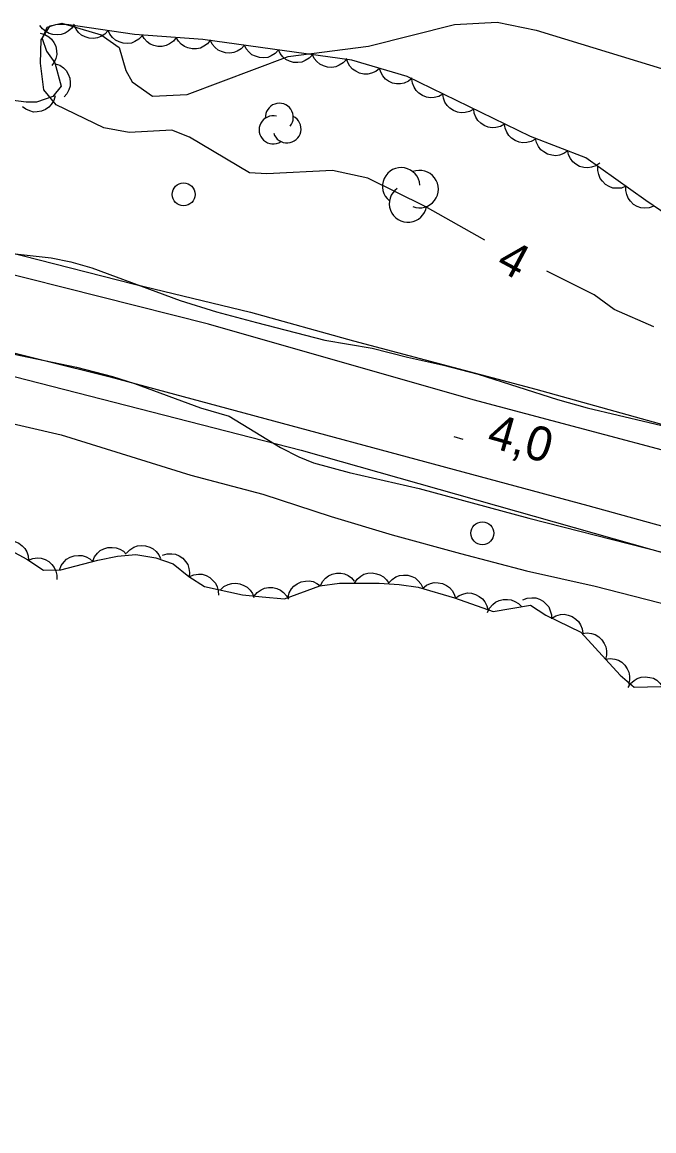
# Model space of a CAD drawing. Extents: x 336540 to 340074, y 5572036 to 5573747.
# Drawn here: x 337929.2 to 337984.4, y 5572505.5 to 5572602.4 of the extents above; entities that cross this region are included whole.
import ezdxf

# ---------------------------------------------------------------- set-up
doc = ezdxf.new("R2010")
doc.units = 0
for name, color, linetype in [('Niveau 2', 7, 'Continuous'), ('Niveau 21', 7, 'Continuous'), ('Niveau 22', 7, 'Continuous'), ('Niveau 3', 7, 'Continuous'), ('Niveau 36', 7, 'Continuous'), ('Niveau 44', 7, 'Continuous')]:
    doc.layers.add(name, color=color, linetype=linetype)

msp = doc.modelspace()

# ---------------------------------------------------------------- linework, layer by layer
at = {"layer": 'Niveau 2'}
for points in [[(337969.63, 5572583.34), (337964.41, 5572586.29), (337959.39, 5572588.75), (337956.31, 5572589.43), (337950.57, 5572589.14), (337949.04, 5572589.24), (337943.8, 5572592.35), (337942.25, 5572592.95), (337938.53, 5572592.76), (337936.3, 5572593.16), (337932.15, 5572595.16), (337931.06, 5572596.47), (337930.78, 5572598.82), (337930.84, 5572600.85), (337931.62, 5572602.07), (337932.63, 5572602.29), (337936.08, 5572601.29), (337937.65, 5572600.17), (337938.25, 5572598.18), (337938.8, 5572597.18), (337940.57, 5572595.93), (337943.61, 5572596.08), (337952.42, 5572599.4), (337959.46, 5572600.29), (337966.98, 5572602.2), (337970.7, 5572602.39), (337974.11, 5572601.69), (337985.45, 5572598.23)], [(337928.57, 5572582.16), (337931.7, 5572581.8), (337933.44, 5572581.44), (337935.27, 5572580.92), (337943, 5572578.08), (337946.18, 5572577.09), (337949.67, 5572576.14), (337955.64, 5572574.6), (337959.79, 5572573.91), (337962.86, 5572573.11), (337966.03, 5572572.43), (337969.04, 5572571.63), (337975.99, 5572569.41), (337978.58, 5572568.69), (337986.71, 5572566.76), (337992.35, 5572565.64), (337995.17, 5572564.97), (338005.99, 5572562.05), (338016.24, 5572558.87), (338025.72, 5572556.22), (338028.18, 5572555.55), (338039.95, 5572552.73)], [(337984.42, 5572575.78), (337980.95, 5572577.29), (337979.19, 5572578.57), (337975.07, 5572580.63)], [(337923.55, 5572574.39), (337933.91, 5572572.26), (337937.07, 5572571.44), (337939.01, 5572570.83), (337944.78, 5572568.69), (337947.28, 5572567.97), (337951.75, 5572565.24), (337953.36, 5572564.41), (337954.66, 5572563.88), (337957.77, 5572563.06), (337963.88, 5572561.64), (337973.47, 5572559.07), (337994.05, 5572553.82), (338006.48, 5572549.95), (338018.99, 5572546.65), (338029.24, 5572543.58), (338034.28, 5572542.35), (338041.94, 5572540.69)]]:
    msp.add_lwpolyline(points, dxfattribs=at)
at = {"layer": 'Niveau 21'}
for points in [[(337852.67, 5572595.36), (337877.92, 5572592.21), (337886.53, 5572590.79), (337896.3, 5572589.3), (337911.48, 5572586.3), (337919.32, 5572584.52), (337938.99, 5572579.49), (337949.13, 5572577.04), (337958.15, 5572574.55), (337974.09, 5572570.34), (338002.25, 5572562.48), (338019.76, 5572557.7), (338045.15, 5572550.46), (338072.57, 5572543.02), (338093.43, 5572537.04), (338106.61, 5572533.4)], [(338210.81, 5572505.65), (338121.36, 5572527.18), (338108.36, 5572530.69), (337996.68, 5572561.95), (337968.61, 5572569.39), (337945.48, 5572576), (337926.49, 5572580.78), (337907.72, 5572584.55), (337885.39, 5572588.48), (337861.37, 5572592.2), (337856.01, 5572592.59)], [(337718.4, 5572591.92), (337765.14, 5572590.89), (337804.96, 5572589.57), (337824.13, 5572588.53), (337849.6, 5572586.58), (337868.45, 5572584.69), (337881.74, 5572582.9), (337902.53, 5572579.22), (337918.92, 5572575.87), (337936.88, 5572571.39), (337978.65, 5572560.16), (338042.36, 5572542.58), (338110.03, 5572523.64), (338143.89, 5572514.94), (338182.77, 5572505.53)], [(337711.5, 5572590.18), (337758.99, 5572589.08), (337776.73, 5572588.81), (337827.41, 5572586.99), (337834.4, 5572586.55), (337856.72, 5572584.32), (337865.01, 5572583.33), (337889.61, 5572579.82), (337897.73, 5572578.58), (337904.3, 5572577.39), (337909.38, 5572576.27), (337913.22, 5572575.33), (337953.56, 5572564.99), (337985.99, 5572555.83), (338005.65, 5572550.63), (338020.57, 5572546.33), (338038.55, 5572541.67), (338052.73, 5572537.82), (338066.82, 5572533.68), (338093.77, 5572526.25), (338106.41, 5572522.23)]]:
    msp.add_lwpolyline(points, dxfattribs=at)
at = {"layer": 'Niveau 22'}
for points in [[(337926.63, 5572567.7), (337932.57, 5572566.33), (337943.93, 5572562.82), (337950.23, 5572561.16), (337956.19, 5572559.2), (337961.54, 5572557.59), (337967.51, 5572555.97), (337973.27, 5572554.45), (337979.29, 5572553.13)], [(337979.29, 5572553.13), (337984.85, 5572551.68), (337996.08, 5572549), (338001.51, 5572547.61), (338012.66, 5572544.47), (338018.53, 5572543.04), (338030.52, 5572539.84), (338042.02, 5572536.25)]]:
    msp.add_lwpolyline(points, dxfattribs=at)
at = {"layer": 'Niveau 3'}
msp.add_line((337966.92, 5572566.18), (337967.7, 5572565.95), dxfattribs=at)
at = {"layer": 'Niveau 36'}
for centre in [(337943.289, 5572587.341), (337969.419, 5572557.741)]:
    msp.add_circle(centre, 1, dxfattribs=at)
at = {"layer": 'Niveau 44'}
for points in [[(337987.48, 5572584.26), (337983.72, 5572586.8), (337978.48, 5572590.54), (337973.62, 5572592.39), (337962.83, 5572597.63), (337958, 5572599.07), (337944.96, 5572600.89), (337939, 5572601.31), (337933.05, 5572602.2), (337932.08, 5572602.16), (337931.33, 5572601.93), (337930.91, 5572600.95), (337931.31, 5572599.85), (337932.04, 5572598.85), (337932.59, 5572596.81), (337931.86, 5572595.89), (337930.43, 5572595.41), (337929.52, 5572595.4), (337923.25, 5572596.22)], [(337933.73, 5572602.23), (337933.51, 5572601.87), (337933.2, 5572601.6), (337932.93, 5572601.42), (337932.59, 5572601.32), (337932.23, 5572601.27), (337931.85, 5572601.32), (337931.53, 5572601.39), (337931.23, 5572601.57), (337930.95, 5572601.81), (337930.73, 5572602.1)], [(337936.69, 5572601.66), (337936.41, 5572601.35), (337936.06, 5572601.14), (337935.75, 5572601.01), (337935.4, 5572600.97), (337935.03, 5572601), (337934.67, 5572601.12), (337934.37, 5572601.25), (337934.11, 5572601.49), (337933.88, 5572601.77), (337933.72, 5572602.1)], [(337930.74, 5572601.42), (337931.14, 5572601.32), (337931.49, 5572601.11), (337931.75, 5572600.9), (337931.95, 5572600.61), (337932.11, 5572600.28), (337932.18, 5572599.9), (337932.2, 5572599.58), (337932.12, 5572599.23), (337931.98, 5572598.89), (337931.76, 5572598.6)], [(337939.66, 5572601.21), (337939.37, 5572600.9), (337939.02, 5572600.7), (337938.72, 5572600.57), (337938.37, 5572600.53), (337938, 5572600.55), (337937.64, 5572600.67), (337937.34, 5572600.81), (337937.08, 5572601.04), (337936.84, 5572601.33), (337936.69, 5572601.66)], [(337942.65, 5572601.05), (337942.4, 5572600.72), (337942.06, 5572600.49), (337941.77, 5572600.34), (337941.42, 5572600.27), (337941.05, 5572600.27), (337940.68, 5572600.36), (337940.38, 5572600.47), (337940.1, 5572600.68), (337939.84, 5572600.95), (337939.66, 5572601.26)], [(337945.65, 5572600.84), (337945.39, 5572600.51), (337945.06, 5572600.28), (337944.76, 5572600.13), (337944.42, 5572600.06), (337944.05, 5572600.06), (337943.67, 5572600.15), (337943.37, 5572600.26), (337943.09, 5572600.47), (337942.83, 5572600.74), (337942.65, 5572601.05)], [(337948.61, 5572600.38), (337948.33, 5572600.07), (337947.98, 5572599.86), (337947.68, 5572599.73), (337947.33, 5572599.69), (337946.96, 5572599.71), (337946.6, 5572599.82), (337946.3, 5572599.95), (337946.04, 5572600.18), (337945.8, 5572600.47), (337945.64, 5572600.79)], [(337951.58, 5572599.97), (337951.3, 5572599.66), (337950.96, 5572599.45), (337950.65, 5572599.31), (337950.3, 5572599.27), (337949.93, 5572599.29), (337949.57, 5572599.41), (337949.27, 5572599.54), (337949.01, 5572599.77), (337948.77, 5572600.06), (337948.61, 5572600.38)], [(337954.56, 5572599.55), (337954.28, 5572599.24), (337953.93, 5572599.03), (337953.62, 5572598.9), (337953.28, 5572598.86), (337952.91, 5572598.88), (337952.54, 5572598.99), (337952.24, 5572599.12), (337951.98, 5572599.36), (337951.74, 5572599.64), (337951.58, 5572599.97)], [(337957.53, 5572599.14), (337957.25, 5572598.83), (337956.9, 5572598.62), (337956.6, 5572598.48), (337956.25, 5572598.44), (337955.88, 5572598.46), (337955.51, 5572598.58), (337955.21, 5572598.71), (337954.95, 5572598.94), (337954.71, 5572599.23), (337954.56, 5572599.55)], [(337960.42, 5572598.35), (337960.09, 5572598.08), (337959.72, 5572597.93), (337959.4, 5572597.85), (337959.05, 5572597.86), (337958.68, 5572597.93), (337958.34, 5572598.1), (337958.07, 5572598.27), (337957.84, 5572598.54), (337957.65, 5572598.86), (337957.54, 5572599.21)], [(337932.06, 5572598.76), (337932.46, 5572598.63), (337932.79, 5572598.39), (337933.03, 5572598.16), (337933.2, 5572597.86), (337933.33, 5572597.51), (337933.37, 5572597.13), (337933.36, 5572596.8), (337933.25, 5572596.47), (337933.08, 5572596.14), (337932.84, 5572595.87)], [(337963.29, 5572597.49), (337962.97, 5572597.23), (337962.59, 5572597.07), (337962.27, 5572596.99), (337961.92, 5572597), (337961.56, 5572597.07), (337961.22, 5572597.24), (337960.94, 5572597.42), (337960.71, 5572597.69), (337960.53, 5572598.01), (337960.42, 5572598.35)], [(337965.96, 5572596.11), (337965.6, 5572595.9), (337965.2, 5572595.81), (337964.88, 5572595.78), (337964.53, 5572595.84), (337964.19, 5572595.98), (337963.87, 5572596.2), (337963.63, 5572596.41), (337963.45, 5572596.72), (337963.31, 5572597.06), (337963.26, 5572597.42)], [(337968.66, 5572594.8), (337968.3, 5572594.59), (337967.9, 5572594.5), (337967.57, 5572594.47), (337967.23, 5572594.53), (337966.88, 5572594.67), (337966.57, 5572594.89), (337966.33, 5572595.1), (337966.15, 5572595.41), (337966.01, 5572595.75), (337965.96, 5572596.11)], [(337932.05, 5572595.95), (337931.93, 5572595.55), (337931.72, 5572595.21), (337931.5, 5572594.95), (337931.21, 5572594.76), (337930.87, 5572594.61), (337930.49, 5572594.55), (337930.17, 5572594.54), (337929.83, 5572594.63), (337929.49, 5572594.78), (337929.2, 5572595)], [(337971.36, 5572593.49), (337971, 5572593.28), (337970.6, 5572593.19), (337970.27, 5572593.16), (337969.93, 5572593.22), (337969.58, 5572593.35), (337969.27, 5572593.58), (337969.03, 5572593.79), (337968.85, 5572594.1), (337968.71, 5572594.44), (337968.66, 5572594.8)], [(337974.06, 5572592.18), (337973.7, 5572591.97), (337973.3, 5572591.88), (337972.97, 5572591.84), (337972.63, 5572591.91), (337972.28, 5572592.04), (337971.97, 5572592.27), (337971.73, 5572592.48), (337971.55, 5572592.79), (337971.41, 5572593.13), (337971.36, 5572593.49)], [(337976.88, 5572591.15), (337976.54, 5572590.91), (337976.15, 5572590.78), (337975.83, 5572590.72), (337975.48, 5572590.76), (337975.12, 5572590.86), (337974.79, 5572591.05), (337974.53, 5572591.25), (337974.32, 5572591.53), (337974.16, 5572591.87), (337974.07, 5572592.22)], [(337979.68, 5572590.08), (337979.34, 5572589.84), (337978.95, 5572589.72), (337978.63, 5572589.65), (337978.28, 5572589.69), (337977.92, 5572589.79), (337977.59, 5572589.99), (337977.33, 5572590.18), (337977.13, 5572590.47), (337976.96, 5572590.8), (337976.88, 5572591.15)], [(337981.97, 5572588.05), (337981.58, 5572587.9), (337981.17, 5572587.88), (337980.84, 5572587.9), (337980.51, 5572588.03), (337980.19, 5572588.22), (337979.92, 5572588.49), (337979.72, 5572588.74), (337979.59, 5572589.07), (337979.52, 5572589.43), (337979.53, 5572589.79)], [(337984.41, 5572586.31), (337984.02, 5572586.16), (337983.61, 5572586.14), (337983.28, 5572586.16), (337982.95, 5572586.28), (337982.64, 5572586.47), (337982.37, 5572586.74), (337982.16, 5572587), (337982.04, 5572587.33), (337981.96, 5572587.69), (337981.97, 5572588.05)], [(337927.09, 5572556.83), (337927.46, 5572557.02), (337927.86, 5572557.1), (337928.19, 5572557.11), (337928.53, 5572557.03), (337928.87, 5572556.88), (337929.17, 5572556.65), (337929.41, 5572556.42), (337929.57, 5572556.11), (337929.69, 5572555.76), (337929.73, 5572555.4)], [(337935.35, 5572555.29), (337935.51, 5572555.67), (337935.76, 5572555.99), (337936, 5572556.22), (337936.32, 5572556.37), (337936.67, 5572556.48), (337937.05, 5572556.5), (337937.38, 5572556.47), (337937.71, 5572556.35), (337938.03, 5572556.16), (337938.28, 5572555.91)], [(337938.31, 5572556), (337938.59, 5572556.3), (337938.94, 5572556.51), (337939.25, 5572556.63), (337939.6, 5572556.67), (337939.97, 5572556.64), (337940.33, 5572556.52), (337940.63, 5572556.39), (337940.89, 5572556.15), (337941.12, 5572555.86), (337941.27, 5572555.53)], [(337928.18, 5572556.24), (337929.58, 5572555.48), (337931.03, 5572554.5), (337932.55, 5572554.54), (337935.79, 5572555.38), (337937.5, 5572555.74), (337939.12, 5572555.87), (337940.85, 5572555.6), (337942.39, 5572555.06), (337943.76, 5572553.97), (337945.13, 5572553.1), (337948.43, 5572552.36), (337950.17, 5572552.18), (337952.11, 5572552), (337955.21, 5572553.14), (337956.92, 5572553.38), (337960.39, 5572553.37), (337962.15, 5572553.27), (337963.8, 5572553.04), (337966.99, 5572552.09), (337970.37, 5572550.9), (337973.62, 5572551.47), (337974.96, 5572550.58), (337978.04, 5572549.1), (337981.46, 5572545.35), (337982.68, 5572544.28), (337986.19, 5572544.38)], [(337929.72, 5572555.39), (337930.11, 5572555.54), (337930.51, 5572555.58), (337930.84, 5572555.56), (337931.17, 5572555.45), (337931.5, 5572555.27), (337931.77, 5572555), (337931.98, 5572554.75), (337932.12, 5572554.43), (337932.2, 5572554.07), (337932.2, 5572553.71)], [(337932.45, 5572554.51), (337932.59, 5572554.91), (337932.83, 5572555.23), (337933.06, 5572555.47), (337933.37, 5572555.64), (337933.72, 5572555.77), (337934.1, 5572555.8), (337934.42, 5572555.79), (337934.76, 5572555.68), (337935.08, 5572555.5), (337935.35, 5572555.27)], [(337941.45, 5572555.81), (337941.84, 5572555.94), (337942.25, 5572555.94), (337942.58, 5572555.9), (337942.9, 5572555.76), (337943.21, 5572555.55), (337943.46, 5572555.27), (337943.66, 5572555), (337943.76, 5572554.67), (337943.82, 5572554.3), (337943.79, 5572553.94)], [(337943.8, 5572553.95), (337944.18, 5572554.11), (337944.58, 5572554.16), (337944.91, 5572554.15), (337945.25, 5572554.05), (337945.58, 5572553.88), (337945.86, 5572553.62), (337946.08, 5572553.38), (337946.22, 5572553.06), (337946.32, 5572552.7), (337946.33, 5572552.34)], [(337952.43, 5572552.12), (337952.53, 5572552.52), (337952.74, 5572552.87), (337952.94, 5572553.13), (337953.23, 5572553.33), (337953.57, 5572553.49), (337953.94, 5572553.56), (337954.27, 5572553.59), (337954.61, 5572553.51), (337954.95, 5572553.36), (337955.25, 5572553.15)], [(337955.25, 5572553.15), (337955.43, 5572553.52), (337955.71, 5572553.82), (337955.96, 5572554.03), (337956.29, 5572554.16), (337956.65, 5572554.25), (337957.03, 5572554.24), (337957.35, 5572554.19), (337957.67, 5572554.04), (337957.98, 5572553.83), (337958.22, 5572553.56)], [(337958.23, 5572553.38), (337958.47, 5572553.72), (337958.78, 5572553.98), (337959.06, 5572554.15), (337959.41, 5572554.24), (337959.77, 5572554.27), (337960.15, 5572554.2), (337960.46, 5572554.11), (337960.76, 5572553.92), (337961.03, 5572553.67), (337961.23, 5572553.37)], [(337961.24, 5572553.4), (337961.52, 5572553.71), (337961.86, 5572553.92), (337962.17, 5572554.05), (337962.52, 5572554.09), (337962.89, 5572554.07), (337963.25, 5572553.96), (337963.55, 5572553.83), (337963.81, 5572553.59), (337964.05, 5572553.31), (337964.21, 5572552.98)], [(337964.19, 5572552.92), (337964.52, 5572553.19), (337964.89, 5572553.34), (337965.21, 5572553.43), (337965.56, 5572553.42), (337965.93, 5572553.34), (337966.27, 5572553.17), (337966.55, 5572553), (337966.77, 5572552.73), (337966.96, 5572552.41), (337967.07, 5572552.07)], [(337946.52, 5572552.79), (337946.82, 5572553.08), (337947.18, 5572553.26), (337947.5, 5572553.36), (337947.85, 5572553.38), (337948.21, 5572553.33), (337948.57, 5572553.18), (337948.86, 5572553.03), (337949.1, 5572552.77), (337949.31, 5572552.47), (337949.44, 5572552.13)], [(337949.46, 5572552.25), (337949.73, 5572552.57), (337950.06, 5572552.79), (337950.36, 5572552.94), (337950.71, 5572553), (337951.08, 5572553), (337951.45, 5572552.9), (337951.75, 5572552.78), (337952.03, 5572552.56), (337952.28, 5572552.28), (337952.45, 5572551.97)], [(337967.07, 5572552.06), (337967.4, 5572552.31), (337967.79, 5572552.45), (337968.11, 5572552.52), (337968.46, 5572552.49), (337968.82, 5572552.4), (337969.15, 5572552.21), (337969.42, 5572552.02), (337969.63, 5572551.74), (337969.81, 5572551.41), (337969.9, 5572551.07)], [(337969.88, 5572550.81), (337970.05, 5572551.19), (337970.32, 5572551.5), (337970.56, 5572551.72), (337970.88, 5572551.87), (337971.24, 5572551.96), (337971.62, 5572551.96), (337971.95, 5572551.93), (337972.27, 5572551.79), (337972.58, 5572551.59), (337972.83, 5572551.33)], [(337972.95, 5572551.91), (337973.34, 5572552.07), (337973.75, 5572552.11), (337974.08, 5572552.1), (337974.41, 5572551.98), (337974.73, 5572551.81), (337975.01, 5572551.54), (337975.22, 5572551.3), (337975.36, 5572550.97), (337975.45, 5572550.61), (337975.45, 5572550.25)], [(337975.49, 5572550.32), (337975.85, 5572550.53), (337976.25, 5572550.63), (337976.58, 5572550.66), (337976.92, 5572550.59), (337977.27, 5572550.46), (337977.58, 5572550.24), (337977.83, 5572550.03), (337978.01, 5572549.73), (337978.14, 5572549.38), (337978.2, 5572549.02)], [(337978.16, 5572548.97), (337978.57, 5572549.03), (337978.97, 5572548.97), (337979.29, 5572548.88), (337979.59, 5572548.69), (337979.86, 5572548.44), (337980.06, 5572548.11), (337980.21, 5572547.82), (337980.27, 5572547.48), (337980.26, 5572547.1), (337980.18, 5572546.75)], [(337980.18, 5572546.75), (337980.59, 5572546.81), (337980.99, 5572546.75), (337981.31, 5572546.66), (337981.61, 5572546.47), (337981.88, 5572546.22), (337982.09, 5572545.9), (337982.23, 5572545.61), (337982.29, 5572545.26), (337982.28, 5572544.89), (337982.2, 5572544.54)], [(337982.16, 5572544.27), (337982.38, 5572544.62), (337982.69, 5572544.88), (337982.97, 5572545.06), (337983.3, 5572545.16), (337983.67, 5572545.2), (337984.05, 5572545.15), (337984.37, 5572545.07), (337984.67, 5572544.89), (337984.95, 5572544.64), (337985.16, 5572544.35)]]:
    msp.add_lwpolyline(points, dxfattribs=at)
for centre, radius, start, end in [((337951.661, 5572594.081), 1.226, 320.59055, 183.27491), ((337951.117, 5572592.983), 1.226, 75.92286, 303.37994), ((337952.334, 5572593.064), 1.226, 197.76905, 63.45764), ((337962.318, 5572588.054), 1.635, 3.62075, 231.07784), ((337963.934, 5572587.808), 1.635, 248.28844, 110.97281), ((337962.915, 5572586.541), 1.635, 125.46695, 351.15554)]:
    msp.add_arc(centre, radius, start, end, dxfattribs=at)

# ---------------------------------------------------------------- texts
at = {"layer": 'Niveau 2'}
msp.add_text('4', height=3, rotation=331.80957, dxfattribs=at).set_placement((337970.48, 5572580.89))
at = {"layer": 'Niveau 3'}
msp.add_text('4,0    ', height=2.9999, rotation=344.1319, dxfattribs=at).set_placement((337969.69, 5572565.36))

doc.saveas('drawing.dxf')
